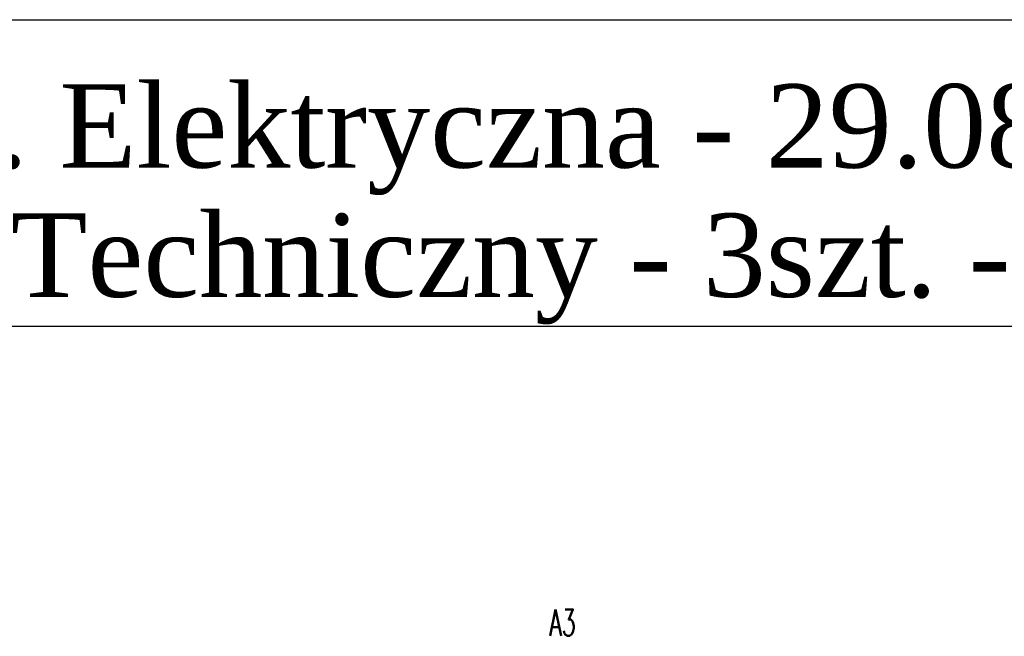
# Model space of a CAD drawing. Extents: x -289599 to -184549, y 66678 to 295474.
# Tile 832 of 832: x -257686 to -220322, y 272089 to 295474. Entities that reach past the tile are written whole.
import ezdxf

# ---------------------------------------------------------------- set-up
doc = ezdxf.new("R2010")
doc.units = 0
doc.header["$MEASUREMENT"] = 0
doc.layers.add('$ IE TABELA', color=7, linetype='Continuous')
doc.layers.add('$ IE_OPISY', color=7, linetype='Continuous', lineweight=25)
doc.styles.add('1. Elektrobau_02.2024', font='times.ttf')
doc.styles.add('RomanS', font='romans.shx')

# ---------------------------------------------------------------- blocks, each defined once
blk = doc.blocks.new('a3eee')
at = {"layer": '$ IE TABELA', "style": 'RomanS', "width": 0.6168}
blk.add_text('A3', height=100, dxfattribs=at).set_placement((23941.8, 4197.5))

msp = doc.modelspace()

# ---------------------------------------------------------------- linework, layer by layer
at = {"layer": '$ IE_OPISY', "color": 1}
msp.add_lwpolyline([(-289599, 295474), (-196121, 295474), (-196121, 283835), (-289599, 283835)], close=True, dxfattribs=at)

# ---------------------------------------------------------------- block references
at = {"layer": '$ IE TABELA', "xscale": 10, "yscale": 10, "zscale": 10}
msp.add_blockref('a3eee', (-477006, 230131), dxfattribs=at)

# ---------------------------------------------------------------- texts
at = {"layer": '$ IE_OPISY', "color": 1, "lineweight": 30, "true_color": 0xff0000, "style": '1. Elektrobau_02.2024'}
for s, p in [('Proj. Tech. Inst. Elektryczna - 29.08.2025r', (-288029, 289865)), ('Wydruk - Proj. Techniczny - 3szt. - ', (-288029, 284961))]:
    msp.add_text(s, height=3164.06, dxfattribs=at).set_placement(p)

doc.saveas('drawing.dxf')
